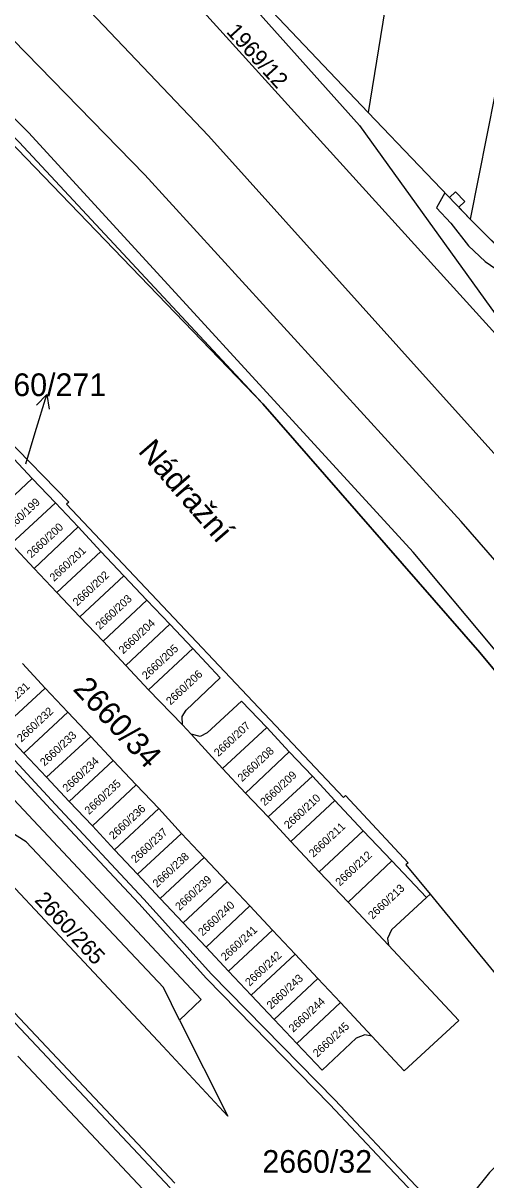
# Model space of a CAD drawing. Extents: x -756746 to -753363, y -1166406 to -1161727.
# Drawn here: x -755273.5 to -755238.8, y -1164990.1 to -1164903.4 of the extents above; entities that cross this region are included whole.
import ezdxf

# ---------------------------------------------------------------- set-up
doc = ezdxf.new("R2010")
doc.units = 0
for name, color, linetype in [('Hranice parcel', 7, 'Continuous'), ('Parcelní čísla', 7, 'Continuous'), ('Pop  PČ popisy', 7, 'Continuous'), ('Poz předměty', 7, 'Continuous'), ('Věcná břemena k části', 7, 'Continuous')]:
    doc.layers.add(name, color=color, linetype=linetype)

msp = doc.modelspace()

# ---------------------------------------------------------------- linework, layer by layer
at = {"layer": 'Hranice parcel'}
for p, q in [((-755240.62, -1164866.88), (-755247.64, -1164910.09)), ((-755230.7, -1164870.97), (-755239.99, -1164918.1)), ((-755263.55, -1164898.59), (-755232.98, -1164932.34)), ((-755247.64, -1164910.09), (-755239.99, -1164918.1)), ((-755239.99, -1164918.1), (-755236.73, -1164921.35)), ((-755272.79, -1164937.53), (-755274.48, -1164935.7)), ((-755276.09, -1164940.62), (-755272.79, -1164937.53)), ((-755271.04, -1164939.34), (-755272.79, -1164937.53)), ((-755274.37, -1164942.42), (-755271.04, -1164939.34)), ((-755269.34, -1164941.16), (-755271.04, -1164939.34)), ((-755272.65, -1164944.26), (-755269.34, -1164941.16)), ((-755267.65, -1164943), (-755269.34, -1164941.16)), ((-755272.65, -1164944.26), (-755274.37, -1164942.42)), ((-755270.96, -1164946.07), (-755267.65, -1164943)), ((-755265.94, -1164944.83), (-755267.65, -1164943)), ((-755270.96, -1164946.07), (-755272.65, -1164944.26)), ((-755269.23, -1164947.9), (-755265.94, -1164944.83)), ((-755264.2, -1164946.64), (-755265.94, -1164944.83)), ((-755269.23, -1164947.9), (-755270.96, -1164946.07)), ((-755267.49, -1164949.72), (-755264.2, -1164946.64)), ((-755262.49, -1164948.45), (-755264.2, -1164946.64)), ((-755267.49, -1164949.72), (-755269.23, -1164947.9)), ((-755265.78, -1164951.55), (-755262.49, -1164948.45)), ((-755260.76, -1164950.26), (-755262.49, -1164948.45)), ((-755265.78, -1164951.55), (-755267.49, -1164949.72)), ((-755264.08, -1164953.36), (-755260.76, -1164950.26)), ((-755273.53, -1164951.4), (-755271.81, -1164953.24)), ((-755264.08, -1164953.36), (-755265.78, -1164951.55)), ((-755275.11, -1164956.29), (-755271.81, -1164953.24)), ((-755271.81, -1164953.24), (-755270.12, -1164955.04)), ((-755261.53, -1164956), (-755264.08, -1164953.36)), ((-755273.41, -1164958.11), (-755270.12, -1164955.04)), ((-755270.12, -1164955.04), (-755268.4, -1164956.86)), ((-755273.41, -1164958.11), (-755275.11, -1164956.29)), ((-755260.9, -1164956.7), (-755261.53, -1164956)), ((-755258.54, -1164959.26), (-755255.23, -1164956.19)), ((-755253.54, -1164958.02), (-755255.23, -1164956.19)), ((-755271.71, -1164959.92), (-755268.4, -1164956.86)), ((-755268.4, -1164956.86), (-755266.72, -1164958.66)), ((-755258.54, -1164959.26), (-755260.9, -1164956.7)), ((-755271.71, -1164959.92), (-755273.41, -1164958.11)), ((-755256.83, -1164961.1), (-755253.54, -1164958.02)), ((-755251.81, -1164959.83), (-755253.54, -1164958.02)), ((-755270.03, -1164961.74), (-755266.72, -1164958.66)), ((-755266.72, -1164958.66), (-755265.01, -1164960.48)), ((-755270.03, -1164961.74), (-755271.71, -1164959.92)), ((-755256.83, -1164961.1), (-755258.54, -1164959.26)), ((-755255.12, -1164962.89), (-755251.81, -1164959.83)), ((-755250.12, -1164961.66), (-755251.81, -1164959.83)), ((-755268.28, -1164963.56), (-755265.01, -1164960.48)), ((-755265.01, -1164960.48), (-755263.32, -1164962.27)), ((-755268.28, -1164963.56), (-755270.03, -1164961.74)), ((-755255.12, -1164962.89), (-755256.83, -1164961.1)), ((-755253.42, -1164964.72), (-755250.12, -1164961.66)), ((-755248, -1164963.92), (-755250.12, -1164961.66)), ((-755266.62, -1164965.35), (-755263.32, -1164962.27)), ((-755263.32, -1164962.27), (-755261.6, -1164964.12)), ((-755253.42, -1164964.72), (-755255.12, -1164962.89)), ((-755266.62, -1164965.35), (-755268.28, -1164963.56)), ((-755264.9, -1164967.17), (-755261.6, -1164964.12)), ((-755261.6, -1164964.12), (-755259.92, -1164965.92)), ((-755251.29, -1164967.01), (-755248, -1164963.92)), ((-755245.86, -1164966.17), (-755248, -1164963.92)), ((-755251.29, -1164967.01), (-755253.42, -1164964.72)), ((-755264.9, -1164967.17), (-755266.62, -1164965.35)), ((-755263.21, -1164969), (-755259.92, -1164965.92)), ((-755259.92, -1164965.92), (-755258.19, -1164967.75)), ((-755249.13, -1164969.27), (-755245.86, -1164966.17)), ((-755243.27, -1164968.92), (-755245.86, -1164966.17)), ((-755263.21, -1164969), (-755264.9, -1164967.17)), ((-755261.48, -1164970.83), (-755258.19, -1164967.75)), ((-755258.19, -1164967.75), (-755256.5, -1164969.56)), ((-755249.13, -1164969.27), (-755251.29, -1164967.01)), ((-755243, -1164968.67), (-755243.27, -1164968.92)), ((-755261.48, -1164970.83), (-755263.21, -1164969)), ((-755246.11, -1164972.49), (-755249.13, -1164969.27)), ((-755259.77, -1164972.65), (-755256.5, -1164969.56)), ((-755256.5, -1164969.56), (-755254.8, -1164971.37)), ((-755259.77, -1164972.65), (-755261.48, -1164970.83)), ((-755258.09, -1164974.45), (-755254.8, -1164971.37)), ((-755254.8, -1164971.37), (-755253.11, -1164973.18)), ((-755258.09, -1164974.45), (-755259.77, -1164972.65)), ((-755256.39, -1164976.25), (-755253.11, -1164973.18)), ((-755253.11, -1164973.18), (-755251.39, -1164974.99)), ((-755256.39, -1164976.25), (-755258.09, -1164974.45)), ((-755254.68, -1164978.06), (-755251.39, -1164974.99)), ((-755251.39, -1164974.99), (-755249.71, -1164976.79)), ((-755254.68, -1164978.06), (-755256.39, -1164976.25)), ((-755252.98, -1164979.86), (-755249.71, -1164976.79)), ((-755249.71, -1164976.79), (-755247.35, -1164979.31)), ((-755252.98, -1164979.86), (-755254.68, -1164978.06)), ((-755273.87, -1164980.82), (-755259.42, -1164996.19))]:
    msp.add_line(p, q, dxfattribs=at)
for points in [[(-755254.05, -1164861.91), (-755259.45, -1164895.02), (-755258.94, -1164897.77), (-755257.22, -1164899.99), (-755247.64, -1164910.09)], [(-755174.51, -1165028.57), (-755173.62, -1165021.77), (-755210, -1164975.99), (-755240.66, -1164940.74), (-755264.36, -1164914.76), (-755305.85, -1164872.21)], [(-755174.51, -1165028.57), (-755239.27, -1164950.56), (-755255.53, -1164931.93), (-755293.61, -1164892.37), (-755304.73, -1164881.59)], [(-755262.92, -1164894.69), (-755248.27, -1164911.07), (-755232.98, -1164932.34)], [(-755296.86, -1164911.22), (-755291.24, -1164917.19), (-755286.51, -1164922.22), (-755286.35, -1164922.07), (-755281.61, -1164927.06), (-755281.78, -1164927.21), (-755275.03, -1164934.5), (-755274.87, -1164934.35), (-755270.06, -1164939.29), (-755270.22, -1164939.44), (-755249.49, -1164961.43), (-755249.33, -1164961.28), (-755244.63, -1164966.34), (-755244.8, -1164966.48), (-755243, -1164968.67)], [(-755261.53, -1164956), (-755261.56, -1164955.37), (-755261.26, -1164954.89), (-755258.71, -1164952.47), (-755260.76, -1164950.26)], [(-755255.23, -1164956.19), (-755257.12, -1164954.21), (-755259.68, -1164956.6), (-755260.21, -1164956.87), (-755260.9, -1164956.7)], [(-755280.48, -1164954.86), (-755260.13, -1164976.58), (-755261.75, -1164978.12)], [(-755261.75, -1164978.12), (-755258.14, -1164985.32), (-755263, -1164980.08), (-755283.28, -1164958.43)], [(-755261.75, -1164978.12), (-755262.97, -1164975.68), (-755273.25, -1164964.76), (-755283.28, -1164958.43)], [(-755243, -1164968.67), (-755235.2, -1164978.19), (-755231.43, -1164982.79)], [(-755243.27, -1164968.92), (-755245.88, -1164971.36), (-755246.18, -1164972), (-755246.11, -1164972.49)], [(-755246.11, -1164972.49), (-755240.85, -1164978.15), (-755244.93, -1164981.92), (-755247.35, -1164979.31)], [(-755247.35, -1164979.31), (-755247.89, -1164979.21), (-755248.54, -1164979.48), (-755251.09, -1164981.86), (-755252.98, -1164979.86)], [(-755231.43, -1164982.79), (-755234.45, -1164985.34), (-755238.55, -1164989.54), (-755241.2, -1164992.83), (-755243.99, -1164996.98), (-755245.9, -1165000.12), (-755247.84, -1165004.11), (-755249.68, -1165008.88), (-755251.02, -1165013.51)]]:
    msp.add_lwpolyline(points, dxfattribs=at)
at = {"layer": 'Pop  PČ popisy'}
for p, q in [((-755272.58, -1164934.09), (-755271.703, -1164931.22)), ((-755271.703, -1164931.22), (-755272.474, -1164932.031)), ((-755271.703, -1164931.22), (-755271.517, -1164932.324)), ((-755273.28, -1164936.42), (-755272.58, -1164934.09))]:
    msp.add_line(p, q, dxfattribs=at)
at = {"layer": 'Poz předměty'}
for p, q in [((-755259.59, -1164911.85), (-755277.7, -1164892.75)), ((-755230.66, -1164944.05), (-755259.59, -1164911.85))]:
    msp.add_line(p, q, dxfattribs=at)
at = {"layer": 'Věcná břemena k části'}
for points in [[(-755220.2, -1164971.82), (-755244.26, -1164943.04), (-755273.04, -1164911.62), (-755290.57, -1164893.96), (-755296.89, -1164886.98), (-755298.92, -1164881.75), (-755303.05, -1164877.7), (-755303.75, -1164876.65), (-755304, -1164874.72), (-755305.7, -1164873.38), (-755318.14, -1164863.59), (-755320.34, -1164861.86), (-755323.57, -1164861.57), (-755324.97, -1164860.68), (-755337.86, -1164849.05), (-755354.68, -1164834.83), (-755421.94, -1164776.76)], [(-755422.6, -1164777.52), (-755355.32, -1164835.61), (-755338.52, -1164849.81), (-755325.57, -1164861.48), (-755323.87, -1164862.57), (-755320.76, -1164862.8), (-755319.51, -1164863.78), (-755305.51, -1164874.81), (-755304.94, -1164875.26), (-755304.79, -1164876.4), (-755304.71, -1164877.01), (-755303.83, -1164878.34), (-755302.47, -1164879.55), (-755299.72, -1164882.37), (-755297.77, -1164887.49), (-755291.29, -1164894.64), (-755273.76, -1164912.32), (-755255.53, -1164931.93), (-755239.27, -1164950.56), (-755208.04, -1164988.18)], [(-755262.12, -1164990.33), (-755297.76, -1164952.46), (-755308.02, -1164941.57), (-755311.99, -1164937.19), (-755316.58, -1164933.69), (-755318.95, -1164932.69), (-755325.24, -1164932.66), (-755327.36, -1164933.17), (-755330.07, -1164935), (-755329.53, -1164935.22), (-755327.16, -1164933.63), (-755325.18, -1164933.16), (-755322.75, -1164933.13), (-755320.65, -1164932.84), (-755319.27, -1164933.22), (-755316.84, -1164934.13), (-755312.33, -1164937.56), (-755308.38, -1164941.91), (-755298.12, -1164952.8), (-755262.46, -1164990.69)], [(-755278.42, -1164954.73), (-755271.41, -1164962.31), (-755264.8, -1164969.39), (-755259.73, -1164975.01), (-755250.5, -1164984.44), (-755246.55, -1164988.63), (-755241.77, -1164993.68)], [(-755241.48, -1164993.25), (-755246.19, -1164988.29), (-755250.14, -1164984.1), (-755259.37, -1164974.67), (-755264.44, -1164969.05), (-755271.05, -1164961.97), (-755278.06, -1164954.39)]]:
    msp.add_lwpolyline(points, dxfattribs=at)
msp.add_lwpolyline([(-755237.75, -1164922.03), (-755236.73, -1164921.35), (-755237.15, -1164920.94), (-755237.54, -1164920.54), (-755239.99, -1164918.1), (-755240.85, -1164917.2), (-755240.4, -1164916.78), (-755241.09, -1164916.05), (-755241.54, -1164916.48), (-755241.89, -1164916.11), (-755242.52, -1164917.25), (-755241.44, -1164918.39), (-755240.11, -1164920.08), (-755238.86, -1164921.26)], close=True, dxfattribs=at)

# ---------------------------------------------------------------- texts
at = {"layer": 'Parcelní čísla'}
for s, height, rotation, p in [('1969/12', 1.2, 312, (-755258.305, -1164904.081)), ('2660/199', 0.6, 43, (-755274.599, -1164941.652)), ('2660/200', 0.6, 43, (-755272.859, -1164943.522)), ('2660/201', 0.6, 43, (-755271.159, -1164945.282)), ('2660/202', 0.6, 43, (-755269.419, -1164947.122)), ('2660/203', 0.6, 43, (-755267.719, -1164948.892)), ('2660/204', 0.6, 43, (-755265.979, -1164950.722)), ('2660/205', 0.6, 43, (-755264.239, -1164952.622)), ('2660/206', 0.6, 43, (-755262.429, -1164954.542)), ('2660/231', 0.6, 43, (-755275.369, -1164955.462)), ('2660/34', 1.7, 313, (-755269.806, -1164953.357)), ('2660/232', 0.6, 43, (-755273.599, -1164957.322)), ('2660/233', 0.6, 43, (-755271.869, -1164959.122)), ('2660/207', 0.6, 43, (-755258.849, -1164958.412)), ('2660/208', 0.6, 43, (-755257.079, -1164960.292)), ('2660/234', 0.6, 43, (-755270.189, -1164961.062)), ('2660/209', 0.6, 43, (-755255.379, -1164962.102)), ('2660/235', 0.6, 43, (-755268.539, -1164962.752)), ('2660/210', 0.6, 43, (-755253.599, -1164963.832)), ('2660/236', 0.6, 43, (-755266.699, -1164964.622)), ('2660/211', 0.6, 43, (-755251.739, -1164965.962)), ('2660/237', 0.6, 43, (-755265.049, -1164966.382)), ('2660/238', 0.6, 43, (-755263.439, -1164968.212)), ('2660/212', 0.6, 43, (-755249.749, -1164968.112)), ('2660/239', 0.6, 43, (-755261.749, -1164969.942)), ('2660/265', 1.2, 313, (-755272.674, -1164969.171)), ('2660/213', 0.6, 43, (-755247.299, -1164970.592)), ('2660/240', 0.6, 43, (-755260.029, -1164971.852)), ('2660/241', 0.6, 43, (-755258.329, -1164973.712)), ('2660/242', 0.6, 43, (-755256.509, -1164975.612)), ('2660/243', 0.6, 43, (-755254.899, -1164977.342)), ('2660/244', 0.6, 43, (-755253.249, -1164979.072)), ('2660/245', 0.6, 43, (-755251.439, -1164980.932))]:
    msp.add_text(s, height=height, rotation=rotation, dxfattribs=at).set_placement(p)
for s, p in [('2660/271', (-755276.735, -1164931.35)), ('2660/32', (-755255.556, -1164989.56))]:
    msp.add_text(s, height=1.7, dxfattribs=at).set_placement(p)
at = {"layer": 'Pop  PČ popisy'}
msp.add_text('Nádražní', height=1.7, rotation=311, dxfattribs=at).set_placement((-755264.921, -1164935.517))

doc.saveas('drawing.dxf')
